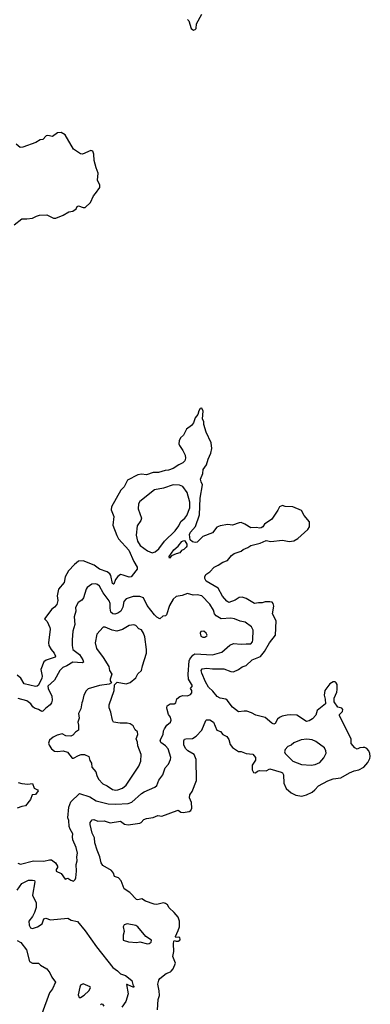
# Model space of a CAD drawing. Extents: x 1245515 to 1420776, y 606314 to 671314.
# Tile 352 of 385: x 1414232 to 1417893, y 623344 to 633638. Entities that reach past the tile are written whole.
import ezdxf

# ---------------------------------------------------------------- set-up
doc = ezdxf.new("R2010")
doc.units = 0

msp = doc.modelspace()

# ---------------------------------------------------------------- linework, layer by layer
at = {"layer": '0CON10XD'}
for points in [[(1415985, 633639), (1415998, 633625), (1416023, 633545), (1416045, 633529), (1416065, 633534), (1416074, 633545), (1416079, 633595), (1416132, 633695)], [(1414175, 631493), (1414253, 631557), (1414306, 631556), (1414365, 631563), (1414407, 631585), (1414437, 631593), (1414515, 631598), (1414585, 631564), (1414608, 631562), (1414685, 631593), (1414745, 631629), (1414786, 631635), (1414821, 631659), (1414833, 631685), (1414845, 631693), (1414895, 631673), (1414917, 631675), (1414972, 631725), (1415001, 631795), (1415025, 631819), (1415067, 631885), (1415067, 631907), (1415045, 631960), (1415052, 632032), (1415030, 632090), (1415008, 632165), (1415007, 632233), (1414995, 632263), (1414975, 632271), (1414889, 632231), (1414865, 632234), (1414792, 632285), (1414706, 632435), (1414665, 632457), (1414625, 632456), (1414575, 632417), (1414525, 632428), (1414508, 632425), (1414474, 632386), (1414445, 632382), (1414400, 632355), (1414265, 632304), (1414235, 632303), (1414195, 632337)], [(1415671, 623285), (1415679, 623395), (1415690, 623435), (1415687, 623487), (1415674, 623555), (1415685, 623598), (1415695, 623614), (1415763, 623667), (1415805, 623683), (1415812, 623692), (1415836, 623714), (1415858, 623775), (1415830, 623845), (1415842, 623895), (1415839, 623975), (1415843, 624005), (1415845, 624010), (1415864, 624004), (1415886, 624006), (1415904, 624015), (1415909, 624025), (1415905, 624041), (1415895, 624048), (1415862, 624042), (1415858, 624055), (1415888, 624115), (1415900, 624155), (1415901, 624215), (1415885, 624254), (1415846, 624306), (1415793, 624353), (1415774, 624385), (1415755, 624399), (1415735, 624405), (1415665, 624389), (1415635, 624393), (1415545, 624421), (1415508, 624448), (1415465, 624438), (1415451, 624441), (1415382, 624515), (1415321, 624551), (1415291, 624635), (1415264, 624665), (1415222, 624682), (1415212, 624715), (1415191, 624745), (1415100, 624795), (1415081, 624825), (1415068, 624885), (1415039, 624955), (1415016, 625034), (1415012, 625085), (1414990, 625135), (1414968, 625225), (1414967, 625245), (1414987, 625273), (1415005, 625278), (1415048, 625258), (1415115, 625262), (1415175, 625242), (1415285, 625260), (1415325, 625227), (1415365, 625220), (1415485, 625238), (1415500, 625245), (1415529, 625275), (1415555, 625288), (1415625, 625298), (1415675, 625320), (1415715, 625312), (1415875, 625372), (1415885, 625374), (1415915, 625354), (1415938, 625348), (1416001, 625359), (1416020, 625370), (1416031, 625395), (1416025, 625455), (1416004, 625504), (1416010, 625535), (1416032, 625568), (1416078, 625685), (1416073, 625905), (1416054, 625955), (1415987, 625995), (1415967, 626015), (1415945, 626055), (1415945, 626098), (1415953, 626115), (1415965, 626121), (1416035, 626125), (1416074, 626146), (1416135, 626212), (1416175, 626310), (1416183, 626317), (1416217, 626317), (1416254, 626295), (1416292, 626212), (1416330, 626195), (1416354, 626164), (1416395, 626143), (1416415, 626112), (1416431, 626061), (1416455, 626029), (1416516, 625986), (1416545, 625986), (1416595, 625968), (1416668, 625958), (1416694, 625925), (1416694, 625896), (1416661, 625845), (1416661, 625795), (1416675, 625769), (1416695, 625766), (1416715, 625782), (1416735, 625789), (1416805, 625786), (1416845, 625805), (1416963, 625773), (1416976, 625765), (1416987, 625745), (1416989, 625655), (1417015, 625602), (1417065, 625556), (1417115, 625531), (1417179, 625521), (1417227, 625535), (1417285, 625561), (1417314, 625585), (1417352, 625628), (1417448, 625682), (1417505, 625701), (1417585, 625711), (1417676, 625765), (1417725, 625785), (1417773, 625797), (1417825, 625822), (1417868, 625872), (1417889, 625915), (1417893, 625935), (1417889, 625965), (1417877, 625995), (1417857, 626017), (1417835, 626030), (1417820, 626030), (1417785, 626026), (1417755, 626011), (1417732, 626025), (1417692, 626072), (1417693, 626115), (1417570, 626365), (1417570, 626375), (1417601, 626405), (1417606, 626426), (1417595, 626439), (1417555, 626452), (1417514, 626505), (1417516, 626545), (1417542, 626608), (1417547, 626635), (1417547, 626687), (1417538, 626705), (1417525, 626714), (1417505, 626715), (1417472, 626695), (1417418, 626625), (1417411, 626575), (1417421, 626535), (1417424, 626486), (1417339, 626415), (1417323, 626367), (1417290, 626330), (1417253, 626307), (1417225, 626302), (1417125, 626366), (1417055, 626372), (1417024, 626366), (1416973, 626357), (1416945, 626342), (1416925, 626325), (1416900, 626280), (1416885, 626272), (1416865, 626282), (1416795, 626344), (1416698, 626368), (1416653, 626393), (1416605, 626408), (1416575, 626410), (1416515, 626403), (1416455, 626451), (1416399, 626525), (1416384, 626535), (1416325, 626546), (1416295, 626561), (1416249, 626619), (1416205, 626661), (1416172, 626715), (1416132, 626805), (1416128, 626835), (1416138, 626852), (1416185, 626858), (1416245, 626851), (1416365, 626851), (1416435, 626824), (1416465, 626821), (1416516, 626844), (1416555, 626874), (1416596, 626885), (1416659, 626945), (1416745, 626982), (1416788, 627032), (1416839, 627125), (1416903, 627205), (1416909, 627355), (1416871, 627425), (1416886, 627505), (1416880, 627535), (1416869, 627549), (1416845, 627553), (1416795, 627552), (1416765, 627540), (1416725, 627543), (1416685, 627534), (1416598, 627588), (1416555, 627601), (1416525, 627599), (1416482, 627568), (1416415, 627545), (1416395, 627559), (1416351, 627611), (1416305, 627695), (1416178, 627768), (1416164, 627795), (1416165, 627815), (1416175, 627839), (1416217, 627865), (1416262, 627915), (1416306, 627935), (1416352, 627968), (1416402, 627985), (1416445, 628035), (1416473, 628057), (1416545, 628081), (1416565, 628098), (1416615, 628119), (1416645, 628140), (1416742, 628165), (1416805, 628194), (1416855, 628182), (1416975, 628198), (1417045, 628184), (1417095, 628189), (1417135, 628214), (1417242, 628308), (1417257, 628335), (1417257, 628387), (1417202, 628455), (1417175, 628508), (1417084, 628544), (1417005, 628548), (1416975, 628559), (1416945, 628546), (1416928, 628512), (1416863, 628417), (1416789, 628365), (1416770, 628335), (1416755, 628324), (1416735, 628321), (1416705, 628329), (1416645, 628326), (1416584, 628365), (1416545, 628380), (1416522, 628378), (1416455, 628354), (1416405, 628360), (1416325, 628348), (1416289, 628331), (1416245, 628274), (1416145, 628236), (1416085, 628176), (1416065, 628172), (1416035, 628178), (1416011, 628201), (1416005, 628255), (1416015, 628281), (1416069, 628341), (1416109, 628461), (1416115, 628635), (1416140, 628775), (1416126, 628806), (1416120, 628835), (1416145, 628895), (1416147, 628935), (1416184, 628985), (1416200, 629045), (1416227, 629105), (1416237, 629155), (1416231, 629215), (1416179, 629325), (1416156, 629405), (1416154, 629434), (1416140, 629465), (1416149, 629545), (1416135, 629577), (1416117, 629573), (1416102, 629548), (1416091, 629509), (1416064, 629475), (1416048, 629422), (1416025, 629395), (1415975, 629356), (1415944, 629295), (1415911, 629265), (1415896, 629235), (1415893, 629205), (1415899, 629185), (1415934, 629135), (1415958, 629085), (1415964, 629055), (1415955, 629027), (1415935, 629004), (1415892, 628985), (1415833, 628947), (1415785, 628930), (1415750, 628925), (1415682, 628905), (1415625, 628905), (1415555, 628879), (1415505, 628886), (1415465, 628880), (1415359, 628825), (1415322, 628755), (1415289, 628721), (1415192, 628545), (1415188, 628515), (1415216, 628445), (1415203, 628355), (1415245, 628245), (1415265, 628211), (1415373, 628093), (1415422, 627975), (1415460, 627915), (1415457, 627895), (1415446, 627875), (1415395, 627814), (1415375, 627810), (1415312, 627832), (1415285, 627839), (1415255, 627817), (1415233, 627785), (1415216, 627735), (1415210, 627735), (1415201, 627745), (1415185, 627827), (1415173, 627845), (1415145, 627865), (1415065, 627895), (1415008, 627935), (1414895, 627981), (1414845, 627978), (1414805, 627944), (1414741, 627875), (1414707, 627813), (1414695, 627755), (1414638, 627685), (1414624, 627615), (1414629, 627565), (1414618, 627525), (1414595, 627496), (1414567, 627475), (1414490, 627375), (1414519, 627345), (1414546, 627285), (1414549, 627265), (1414532, 627122), (1414536, 627096), (1414559, 627055), (1414592, 627015), (1414605, 626985), (1414603, 626975), (1414507, 626943), (1414483, 626925), (1414451, 626845), (1414465, 626775), (1414463, 626755), (1414428, 626682), (1414415, 626671), (1414395, 626667), (1414278, 626695), (1414243, 626753), (1414205, 626785)], [(1415615, 628064), (1415645, 628073), (1415685, 628105), (1415743, 628185), (1415855, 628295), (1415893, 628347), (1415915, 628391), (1415955, 628425), (1415976, 628454), (1416008, 628535), (1416009, 628595), (1415982, 628695), (1415936, 628756), (1415902, 628772), (1415835, 628774), (1415735, 628739), (1415638, 628722), (1415485, 628601), (1415471, 628575), (1415470, 628525), (1415503, 628425), (1415498, 628402), (1415460, 628345), (1415448, 628248), (1415462, 628185), (1415491, 628141), (1415565, 628084), (1415615, 628064)], [(1415795, 628010), (1415793, 628025), (1415842, 628095), (1415886, 628135), (1415925, 628182), (1415945, 628194), (1415955, 628191), (1415977, 628155), (1415978, 628135), (1415971, 628125), (1415945, 628100), (1415922, 628088), (1415905, 628064), (1415865, 628054), (1415818, 628032), (1415795, 628010)], [(1414795, 624633), (1414812, 624648), (1414819, 624665), (1414826, 624735), (1414820, 624805), (1414831, 624845), (1414827, 624885), (1414835, 624925), (1414820, 624985), (1414785, 625065), (1414782, 625095), (1414788, 625125), (1414759, 625175), (1414749, 625205), (1414744, 625265), (1414733, 625293), (1414745, 625405), (1414765, 625461), (1414855, 625549), (1414965, 625515), (1415032, 625472), (1415155, 625439), (1415235, 625436), (1415365, 625443), (1415401, 625459), (1415505, 625549), (1415532, 625565), (1415644, 625615), (1415665, 625633), (1415683, 625687), (1415725, 625742), (1415751, 625815), (1415787, 625855), (1415808, 625902), (1415811, 625925), (1415782, 626015), (1415755, 626045), (1415705, 626080), (1415699, 626105), (1415731, 626165), (1415734, 626205), (1415743, 626225), (1415769, 626261), (1415806, 626295), (1415814, 626315), (1415806, 626345), (1415786, 626375), (1415771, 626425), (1415767, 626445), (1415772, 626465), (1415804, 626486), (1415845, 626486), (1415863, 626495), (1415872, 626538), (1415905, 626563), (1415937, 626573), (1415985, 626570), (1416017, 626583), (1416030, 626600), (1416029, 626625), (1416017, 626645), (1416036, 626675), (1415994, 626745), (1415992, 626795), (1416003, 626935), (1416008, 626952), (1416039, 626995), (1416060, 627010), (1416245, 626998), (1416343, 627027), (1416425, 627100), (1416465, 627118), (1416545, 627108), (1416595, 627114), (1416645, 627112), (1416662, 627135), (1416668, 627155), (1416671, 627255), (1416651, 627291), (1416585, 627340), (1416535, 627349), (1416475, 627373), (1416435, 627381), (1416335, 627376), (1416285, 627405), (1416267, 627425), (1416255, 627465), (1416217, 627527), (1416135, 627616), (1416085, 627625), (1416043, 627623), (1415985, 627640), (1415929, 627619), (1415865, 627606), (1415835, 627581), (1415797, 627515), (1415764, 627415), (1415755, 627404), (1415725, 627403), (1415695, 627376), (1415665, 627391), (1415640, 627415), (1415564, 627515), (1415525, 627593), (1415485, 627609), (1415415, 627609), (1415344, 627585), (1415320, 627555), (1415309, 627495), (1415287, 627453), (1415255, 627433), (1415225, 627424), (1415204, 627425), (1415184, 627445), (1415176, 627486), (1415177, 627535), (1415165, 627563), (1415102, 627645), (1415064, 627715), (1415045, 627733), (1415025, 627741), (1414985, 627736), (1414937, 627703), (1414926, 627684), (1414898, 627595), (1414879, 627571), (1414841, 627545), (1414816, 627494), (1414818, 627455), (1414801, 627395), (1414806, 627315), (1414788, 627245), (1414779, 627155), (1414780, 627095), (1414788, 627055), (1414855, 627000), (1414891, 626945), (1414899, 626920), (1414885, 626913), (1414785, 626921), (1414725, 626883), (1414682, 626865), (1414650, 626835), (1414595, 626732), (1414525, 626669), (1414528, 626645), (1414569, 626565), (1414571, 626525), (1414563, 626495), (1414550, 626475), (1414505, 626442), (1414475, 626410), (1414464, 626404), (1414427, 626427), (1414385, 626441), (1414368, 626455), (1414347, 626487), (1414306, 626516), (1414215, 626540)], [(1415235, 625582), (1415255, 625585), (1415305, 625604), (1415342, 625635), (1415477, 625833), (1415496, 625886), (1415499, 625955), (1415466, 626045), (1415462, 626085), (1415449, 626119), (1415467, 626165), (1415462, 626192), (1415437, 626215), (1415415, 626257), (1415387, 626277), (1415355, 626285), (1415282, 626282), (1415213, 626295), (1415200, 626315), (1415185, 626400), (1415167, 626445), (1415167, 626475), (1415219, 626625), (1415220, 626685), (1415248, 626712), (1415345, 626696), (1415385, 626710), (1415445, 626758), (1415465, 626799), (1415503, 626835), (1415513, 626883), (1415555, 627015), (1415557, 627055), (1415539, 627185), (1415526, 627226), (1415505, 627259), (1415475, 627270), (1415445, 627304), (1415425, 627310), (1415375, 627304), (1415305, 627262), (1415245, 627246), (1415196, 627256), (1415125, 627288), (1415102, 627288), (1415036, 627215), (1415021, 627125), (1415035, 627064), (1415105, 626969), (1415162, 626875), (1415169, 626835), (1415193, 626795), (1415177, 626745), (1415178, 626725), (1415190, 626705), (1415167, 626693), (1415065, 626676), (1414946, 626644), (1414925, 626623), (1414901, 626575), (1414889, 626515), (1414879, 626495), (1414871, 626435), (1414847, 626385), (1414854, 626335), (1414839, 626295), (1414846, 626264), (1414845, 626212), (1414815, 626191), (1414785, 626157), (1414765, 626147), (1414715, 626151), (1414675, 626171), (1414623, 626157), (1414582, 626138), (1414544, 626105), (1414534, 626075), (1414538, 626055), (1414565, 626014), (1414595, 625990), (1414625, 625986), (1414685, 625994), (1414730, 625980), (1414778, 625918), (1414795, 625918), (1414845, 625947), (1414875, 625956), (1414910, 625955), (1414952, 625935), (1414964, 625895), (1414981, 625865), (1414985, 625822), (1415028, 625775), (1415036, 625735), (1415055, 625698), (1415101, 625651), (1415145, 625630), (1415200, 625590), (1415235, 625582)], [(1416145, 627181), (1416165, 627184), (1416186, 627195), (1416189, 627205), (1416180, 627225), (1416155, 627245), (1416125, 627241), (1416116, 627225), (1416125, 627192), (1416145, 627181)], [(1417275, 625844), (1417317, 625853), (1417365, 625874), (1417409, 625920), (1417431, 625969), (1417430, 625995), (1417413, 626025), (1417325, 626092), (1417285, 626109), (1417230, 626115), (1417171, 626109), (1417095, 626079), (1417065, 626053), (1417031, 626039), (1417005, 626010), (1416998, 625985), (1417004, 625965), (1417085, 625888), (1417175, 625853), (1417275, 625844)], [(1414215, 625665), (1414255, 625652), (1414315, 625645), (1414365, 625654), (1414384, 625604), (1414419, 625585), (1414426, 625575), (1414395, 625539), (1414363, 625535), (1414343, 625487), (1414291, 625419), (1414255, 625413), (1414205, 625394)], [(1414211, 624821), (1414239, 624811), (1414375, 624843), (1414485, 624842), (1414544, 624856), (1414565, 624855), (1414604, 624825), (1414625, 624788), (1414628, 624775), (1414612, 624755), (1414614, 624735), (1414665, 624713), (1414705, 624654), (1414735, 624663), (1414764, 624644), (1414795, 624633)], [(1414205, 624539), (1414253, 624607), (1414325, 624641), (1414364, 624644), (1414385, 624639), (1414390, 624625), (1414367, 624485), (1414404, 624404), (1414404, 624355), (1414386, 624304), (1414366, 624264), (1414327, 624213), (1414331, 624171), (1414344, 624144), (1414365, 624138), (1414417, 624153), (1414465, 624187), (1414485, 624238), (1414504, 624246), (1414555, 624226), (1414736, 624246), (1414768, 624225), (1414835, 624210), (1414915, 624114), (1415035, 623945), (1415205, 623729), (1415254, 623694), (1415285, 623663), (1415337, 623645), (1415403, 623595), (1415418, 623538), (1415427, 623525), (1415415, 623522), (1415399, 623529), (1415355, 623553), (1415348, 623552), (1415364, 623455), (1415341, 623375), (1415300, 623315)], [(1415565, 623978), (1415585, 623979), (1415606, 623995), (1415608, 624015), (1415549, 624055), (1415465, 624155), (1415445, 624167), (1415355, 624186), (1415322, 624175), (1415313, 624155), (1415321, 624105), (1415312, 624068), (1415311, 624015), (1415367, 623997), (1415455, 623992), (1415485, 623998), (1415565, 623978)], [(1414205, 624010), (1414245, 623989), (1414302, 623915), (1414333, 623793), (1414365, 623775), (1414427, 623776), (1414448, 623755), (1414514, 623714), (1414546, 623675), (1414567, 623627), (1414604, 623575), (1414576, 623505), (1414542, 623465), (1414464, 623245)], [(1414865, 623414), (1414905, 623439), (1414955, 623485), (1414971, 623515), (1414967, 623527), (1414895, 623560), (1414868, 623545), (1414858, 623525), (1414842, 623445), (1414853, 623415), (1414865, 623414)], [(1415075, 623341), (1415085, 623348), (1415095, 623346), (1415109, 623325)]]:
    msp.add_lwpolyline(points, dxfattribs=at)

doc.saveas('drawing.dxf')
